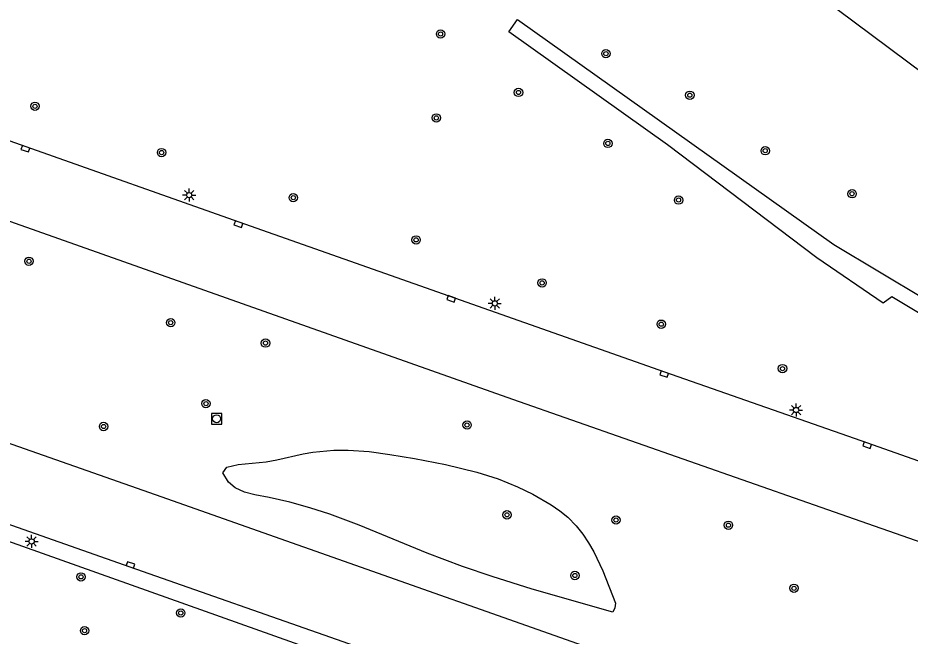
# Model space of a CAD drawing. Extents: x 132999 to 136000, y 398499 to 400501.
# Drawn here: x 133589.3 to 133674.5, y 399276.7 to 399335.7 of the extents above; entities that cross this region are included whole.
import ezdxf

# ---------------------------------------------------------------- set-up
doc = ezdxf.new("R2010")
doc.units = 0
for name, color, linetype in [('gg-bbg-hoofdgebouw', 7, 'Continuous'), ('gg-knt-verharding', 7, 'Continuous'), ('gt-grn-groengrens', 7, 'Continuous'), ('gt-symb-boom', 7, 'Continuous'), ('gt-symb-kolk', 7, 'Continuous'), ('gt-symb-lichtmast', 7, 'Continuous'), ('gt-symb-rioolschacht', 7, 'Continuous')]:
    doc.layers.add(name, color=color, linetype=linetype)

# ---------------------------------------------------------------- blocks, each defined once
blk = doc.blocks.new('gt0-BOOM')
at = {"layer": 'gt-symb-boom'}
for radius in [0.4, 0.2]:
    blk.add_circle((0, 0), radius, dxfattribs=at)
blk = doc.blocks.new('gt0-KOLK')
at = {"layer": 'gt-symb-kolk'}
blk.add_lwpolyline([(0, 0), (0.375, 0), (0.375, 0.4), (-0.375, 0.4), (-0.375, 0), (0, 0)], dxfattribs=at)
blk = doc.blocks.new('gt0-LMAST')
at = {"layer": 'gt-symb-lichtmast'}
for p, q in [((-0.182, 0.173), (-0.447, 0.438)), ((-0.005, 0.246), (-0.005, 0.621)), ((0.172, 0.173), (0.437, 0.438)), ((-0.255, -0.004), (-0.63, -0.004)), ((-0.182, -0.181), (-0.447, -0.446)), ((-0.005, -0.254), (-0.005, -0.629)), ((0.437, -0.446), (0.172, -0.181)), ((0.245, -0.004), (0.62, -0.004))]:
    blk.add_line(p, q, dxfattribs=at)
blk.add_circle((-0.005, -0.004), 0.25, dxfattribs=at)
blk = doc.blocks.new('gt0-RS')
at = {"layer": 'gt-symb-rioolschacht'}
blk.add_lwpolyline([(-0.5, -0.5), (0.5, -0.5), (0.5, 0.5), (-0.5, 0.5)], close=True, dxfattribs=at)
blk.add_circle((0, 0), 0.375, dxfattribs=at)

msp = doc.modelspace()

# ---------------------------------------------------------------- linework, layer by layer
at = {"layer": 'gg-bbg-hoofdgebouw'}
msp.add_lwpolyline([(133703.86, 399325.19), (133696.18, 399314.98), (133695.98, 399315.13), (133696.07, 399315.25), (133635.68, 399360.28), (133635.59, 399360.16), (133635.39, 399360.31)], dxfattribs=at)
at = {"layer": 'gg-knt-verharding'}
for points in [[(133839.933, 399236.85), (133839.508, 399236.824), (133826.913, 399239.733), (133811.621, 399243.635), (133794.803, 399248.094), (133776.566, 399253.115), (133751.016, 399260.549), (133724.082, 399269.019), (133708.178, 399274.289), (133692.335, 399279.735), (133664.744, 399289.381), (133636.571, 399299.262), (133551.819, 399329.199), (133510.739, 399343.662), (133496.924, 399348.467), (133496.167, 399348.688)], [(133846.428, 399242.888), (133828.208, 399247.105), (133813.205, 399250.748), (133796.277, 399255.159), (133773.92, 399261.328), (133752.225, 399267.669), (133731.676, 399274.112), (133711.2, 399280.882), (133690.797, 399287.914), (133670.491, 399295.074), (133651.096, 399301.873), (133610.397, 399316.193), (133590.042, 399323.391), (133569.736, 399330.55), (133566.739, 399331.679)], [(133771.329, 399233.906), (133768.601, 399234.632), (133745.269, 399241.392), (133716.806, 399250.305), (133688.288, 399259.917), (133659.647, 399269.976), (133602.401, 399290.135), (133545.88, 399309.99), (133506.955, 399323.72), (133486.751, 399330.908)], [(133479.86, 399325.46), (133495.399, 399320.086), (133559.263, 399297.64), (133579.582, 399290.434), (133599.962, 399283.266), (133620.307, 399276.145), (133660.016, 399262.132), (133680.397, 399254.969), (133701.754, 399247.622), (133723.196, 399240.624), (133744.786, 399233.916), (133758.432, 399229.947)]]:
    msp.add_lwpolyline(points, dxfattribs=at)
at = {"layer": 'gt-grn-groengrens'}
for points in [[(133651.339, 399323.585), (133636.18, 399334.366), (133637.021, 399335.549), (133667.245, 399314.054), (133684.707, 399303.597), (133683.959, 399302.348), (133672.768, 399309.049)], [(133480.789, 399323.732), (133514.266, 399311.968), (133566.026, 399293.658), (133622.297, 399273.676), (133674.718, 399255.372), (133708.103, 399243.677), (133754.686, 399228.738), (133757.903, 399228.105)], [(133672.768, 399309.049), (133671.957, 399308.462), (133665.627, 399312.788), (133651.339, 399323.585)], [(133608.83, 399292.262), (133609.232, 399292.804), (133610.325, 399293.045), (133612.975, 399293.314), (133613.999, 399293.501), (133616.512, 399294.071), (133617.453, 399294.226), (133619.463, 399294.404), (133620.835, 399294.416), (133622.846, 399294.278), (133624.817, 399294.009), (133627.173, 399293.611), (133630.122, 399293.032), (133633.108, 399292.319), (133635.145, 399291.665), (133636.996, 399290.909), (133638.468, 399290.199), (133640.22, 399289.207), (133641.043, 399288.637), (133641.813, 399288.001), (133642.612, 399287.181), (133643.238, 399286.395), (133643.801, 399285.56), (133644.301, 399284.692), (133645.15, 399282.886), (133646.374, 399279.805), (133646.322, 399279.348), (133646.118, 399278.942), (133638.417, 399281.143), (133634.599, 399282.339), (133631.762, 399283.309), (133628.37, 399284.591), (133621.888, 399287.245), (133619.078, 399288.296), (133617.176, 399288.92), (133615.244, 399289.459), (133613.274, 399289.894), (133611.892, 399290.141), (133610.92, 399290.393), (133610.014, 399290.825), (133609.386, 399291.345), (133608.83, 399292.262)]]:
    msp.add_lwpolyline(points, dxfattribs=at)

# ---------------------------------------------------------------- block references
at = {"layer": 'gt-symb-boom'}
for p in [(133629.652, 399334.153), (133645.457, 399332.276), (133637.102, 399328.572), (133653.478, 399328.309), (133590.892, 399327.252), (133629.252, 399326.139), (133645.646, 399323.705), (133602.991, 399322.828), (133660.682, 399323.007), (133615.579, 399318.521), (133668.98, 399318.899), (133652.397, 399318.296), (133627.315, 399314.493), (133590.317, 399312.452), (133639.361, 399310.385), (133603.866, 399306.587), (133650.746, 399306.443), (133612.923, 399304.64), (133662.334, 399302.202), (133607.232, 399298.858), (133597.448, 399296.673), (133632.185, 399296.815), (133636.002, 399288.238), (133646.424, 399287.743), (133657.168, 399287.249), (133595.29, 399282.317), (133642.492, 399282.446), (133663.432, 399281.227), (133604.823, 399278.868)]:
    msp.add_blockref('gt0-BOOM', p, dxfattribs=at)
at = {"layer": 'gt-symb-boom', "rotation": -19.39552831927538}
msp.add_blockref('gt0-BOOM', (133595.63, 399277.177), dxfattribs=at)
at = {"layer": 'gt-symb-kolk'}
for p, rotation in [((133590.042, 399323.391), 160.57742275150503), ((133610.397, 399316.193), 160.52639342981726), ((133630.724, 399309.043), 160.62084096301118), ((133651.096, 399301.873), 160.61055014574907), ((133670.491, 399295.074), 160.67948601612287), ((133599.962, 399283.266), -19.294997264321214)]:
    msp.add_blockref('gt0-KOLK', p, dxfattribs=dict(at, rotation=rotation))
at = {"layer": 'gt-symb-lichtmast'}
for p in [(133605.636, 399318.774), (133634.839, 399308.434), (133663.635, 399298.25), (133590.575, 399285.705)]:
    msp.add_blockref('gt0-LMAST', p, dxfattribs=at)
at = {"layer": 'gt-symb-rioolschacht'}
msp.add_blockref('gt0-RS', (133608.247, 399297.412), dxfattribs=at)

doc.saveas('drawing.dxf')
